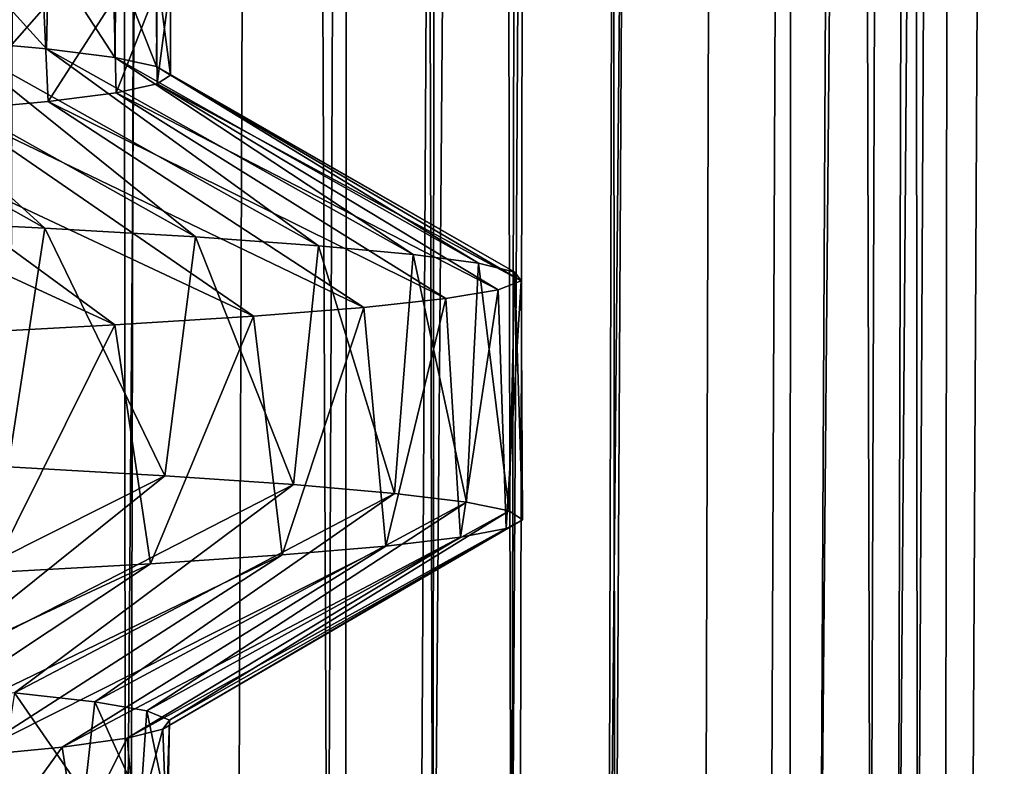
# Model space of a CAD drawing. Header units: millimetres. Extents: x -39 to 39, y -2 to 145.
# Tile 646 of 656: x 12.99 to 15.65, y 39.35 to 41.37. Entities that reach past the tile are written whole.
import ezdxf

# ---------------------------------------------------------------- set-up
doc = ezdxf.new("R2010")
doc.units = ezdxf.units.MM
doc.header["$LTSCALE"] = 65.185185
for name, color, linetype in [('12', 7, 'CONTINUOUS'), ('156', 7, 'CONTINUOUS'), ('157', 7, 'CONTINUOUS'), ('16', 7, 'CONTINUOUS'), ('177', 7, 'CONTINUOUS'), ('50', 7, 'CONTINUOUS'), ('53', 7, 'CONTINUOUS'), ('76', 7, 'CONTINUOUS'), ('77', 7, 'CONTINUOUS'), ('82', 7, 'CONTINUOUS')]:
    doc.layers.add(name, color=color, linetype=linetype)

msp = doc.modelspace()

# ---------------------------------------------------------------- linework, layer by layer
at = {"layer": '12', "color": 7, "linetype": 'Continuous'}
for points in [[(12.475, 121, -11.6881), (13.2165, 121, -10.8427), (12.297, 38.299, -11.4554), (12.475, 121, -11.6881)], [(12.297, 38.299, -11.4554), (13.2165, 121, -10.8427), (12.6355, 38.299, -11.0809), (12.297, 38.299, -11.4554)], [(12.6355, 38.299, -11.0809), (13.2165, 121, -10.8427), (12.9627, 38.299, -10.6964), (12.6355, 38.299, -11.0809)], [(12.9627, 38.299, -10.6964), (13.2165, 121, -10.8427), (13.2781, 38.299, -10.3022), (12.9627, 38.299, -10.6964)], [(13.2165, 121, -10.8427), (13.9007, 121, -9.9504), (13.2781, 38.299, -10.3022), (13.2165, 121, -10.8427)], [(13.2781, 38.299, -10.3022), (13.9007, 121, -9.9504), (13.5815, 38.299, -9.8987), (13.2781, 38.299, -10.3022)], [(13.9007, 121, -9.9504), (13.8727, 38.2987, -9.4864), (13.5815, 38.299, -9.8987), (13.9007, 121, -9.9504)], [(14.5125, 121, 9.0347), (14.0731, 38.2987, 9.1864), (14.3428, 38.299, 8.7594), (14.5125, 121, 9.0347)], [(14.5995, 38.299, 8.3246), (14.5125, 121, 9.0347), (14.3428, 38.299, 8.7594), (14.5995, 38.299, 8.3246)], [(15.0751, 121, 8.0611), (14.5125, 121, 9.0347), (14.5995, 38.299, 8.3246), (15.0751, 121, 8.0611)], [(14.843, 38.299, 7.8822), (15.0751, 121, 8.0611), (14.5995, 38.299, 8.3246), (14.843, 38.299, 7.8822)], [(15.073, 38.299, 7.4328), (15.0751, 121, 8.0611), (14.843, 38.299, 7.8822), (15.073, 38.299, 7.4328)], [(15.2895, 38.299, 6.9767), (15.0751, 121, 8.0611), (15.073, 38.299, 7.4328), (15.2895, 38.299, 6.9767)], [(15.5724, 121, 7.0526), (15.0751, 121, 8.0611), (15.2895, 38.299, 6.9767), (15.5724, 121, 7.0526)], [(15.1518, 38.2987, -7.2709), (15.5676, 121, -7.0632), (15.3633, 38.299, -6.8127), (15.1518, 38.2987, -7.2709)], [(15.4921, 38.299, 6.5144), (15.5724, 121, 7.0526), (15.2895, 38.299, 6.9767), (15.4921, 38.299, 6.5144)], [(15.5676, 121, -7.0632), (15.9983, 121, -6.0244), (15.3633, 38.299, -6.8127), (15.5676, 121, -7.0632)], [(15.3633, 38.299, -6.8127), (15.9983, 121, -6.0244), (15.561, 38.299, -6.3482), (15.3633, 38.299, -6.8127)], [(15.6808, 38.299, 6.0462), (15.5724, 121, 7.0526), (15.4921, 38.299, 6.5144), (15.6808, 38.299, 6.0462)], [(15.561, 38.299, -6.3482), (15.9983, 121, -6.0244), (15.7446, 38.299, -5.878), (15.561, 38.299, -6.3482)], [(16.0024, 121, 6.0135), (15.5724, 121, 7.0526), (15.6808, 38.299, 6.0462), (16.0024, 121, 6.0135)]]:
    msp.add_3dface(points, dxfattribs=at)
at = {"layer": '156', "color": 7, "linetype": 'Continuous'}
for points in [[(12.4755, 41.3368, -4.8909), (12.0728, 41.3607, -5.8143), (13.0604, 40.8054, -5.9453), (12.4755, 41.3368, -4.8909)], [(13.0604, 40.8054, -5.9453), (12.0728, 41.3607, -5.8143), (12.5806, 40.8291, -6.903), (13.0604, 40.8054, -5.9453)], [(12.8071, 41.3129, -3.942), (12.4755, 41.3368, -4.8909), (13.4676, 40.7816, -4.9545), (12.8071, 41.3129, -3.942)], [(13.4676, 40.7816, -4.9545), (12.4755, 41.3368, -4.8909), (13.0604, 40.8054, -5.9453), (13.4676, 40.7816, -4.9545)], [(13.0651, 41.2892, -2.9773), (12.8071, 41.3129, -3.942), (13.7996, 40.7578, -3.9361), (13.0651, 41.2892, -2.9773)], [(13.7996, 40.7578, -3.9361), (12.8071, 41.3129, -3.942), (13.4676, 40.7816, -4.9545), (13.7996, 40.7578, -3.9361)], [(13.2498, 41.2656, -2.0009), (13.0651, 41.2892, -2.9773), (14.0548, 40.7341, -2.8958), (13.2498, 41.2656, -2.0009)], [(14.0548, 40.7341, -2.8958), (13.0651, 41.2892, -2.9773), (13.7996, 40.7578, -3.9361), (14.0548, 40.7341, -2.8958)], [(13.3619, 41.2419, -1.01), (13.2498, 41.2656, -2.0009), (14.2316, 40.7103, -1.8393), (13.3619, 41.2419, -1.01)], [(14.2316, 40.7103, -1.8393), (13.2498, 41.2656, -2.0009), (14.0548, 40.7341, -2.8958), (14.2316, 40.7103, -1.8393)], [(13.4, 41.2181, -0.0097), (13.3619, 41.2419, -1.01), (14.3292, 40.6865, -0.7725), (13.4, 41.2181, -0.0097)], [(14.3292, 40.6865, -0.7725), (13.3619, 41.2419, -1.01), (14.2316, 40.7103, -1.8393), (14.3292, 40.6865, -0.7725)], [(13.3635, 41.1944, 0.9884), (13.4, 41.2181, -0.0097), (14.3469, 40.6628, 0.2985), (13.3635, 41.1944, 0.9884)], [(14.3469, 40.6628, 0.2985), (13.4, 41.2181, -0.0097), (14.3292, 40.6865, -0.7725), (14.3469, 40.6628, 0.2985)], [(13.0701, 41.1471, 2.9549), (13.2533, 41.1707, 1.9776), (14.1428, 40.6152, 2.4297), (13.0701, 41.1471, 2.9549)], [(13.2533, 41.1707, 1.9776), (13.3635, 41.1944, 0.9884), (14.2847, 40.639, 1.3679), (13.2533, 41.1707, 1.9776)], [(14.1428, 40.6152, 2.4297), (13.2533, 41.1707, 1.9776), (14.2847, 40.639, 1.3679), (14.1428, 40.6152, 2.4297)], [(14.2847, 40.639, 1.3679), (13.3635, 41.1944, 0.9884), (14.3469, 40.6628, 0.2985), (14.2847, 40.639, 1.3679)], [(12.8152, 41.1235, 3.9155), (13.0701, 41.1471, 2.9549), (13.9222, 40.5915, 3.4779), (12.8152, 41.1235, 3.9155)], [(13.9222, 40.5915, 3.4779), (13.0701, 41.1471, 2.9549), (14.1428, 40.6152, 2.4297), (13.9222, 40.5915, 3.4779)], [(12.4895, 41.0998, 4.855), (12.8152, 41.1235, 3.9155), (13.6239, 40.5677, 4.5067), (12.4895, 41.0998, 4.855)], [(13.6239, 40.5677, 4.5067), (12.8152, 41.1235, 3.9155), (13.9222, 40.5915, 3.4779), (13.6239, 40.5677, 4.5067)], [(12.0946, 41.0762, 5.7689), (12.4895, 41.0998, 4.855), (13.2498, 40.5439, 5.5105), (12.0946, 41.0762, 5.7689)], [(13.2498, 40.5439, 5.5105), (12.4895, 41.0998, 4.855), (13.6239, 40.5677, 4.5067), (13.2498, 40.5439, 5.5105)], [(12.8018, 40.5202, 6.4835), (12.0946, 41.0762, 5.7689), (13.2498, 40.5439, 5.5105), (12.8018, 40.5202, 6.4835)]]:
    msp.add_3dface(points, dxfattribs=at)
at = {"layer": '157', "color": 7, "linetype": 'Continuous'}
for points in [[(12.7953, 41.3749, 3.98), (12.4618, 41.3511, 4.9259), (13.5997, 41.916, 4.5794), (12.7953, 41.3749, 3.98)], [(12.4618, 41.3511, 4.9259), (13.221, 41.8923, 5.5793), (13.5997, 41.916, 4.5794), (12.4618, 41.3511, 4.9259)], [(12.4618, 41.3511, 4.9259), (12.0602, 41.3273, 5.8405), (13.221, 41.8923, 5.5793), (12.4618, 41.3511, 4.9259)], [(12.0602, 41.3273, 5.8405), (12.7689, 41.8685, 6.5482), (13.221, 41.8923, 5.5793), (12.0602, 41.3273, 5.8405)], [(12.3157, 39.5998, -5.2804), (13.3842, 40.1368, -5.1755), (12.9617, 40.1606, -6.1577), (12.3157, 39.5998, -5.2804)], [(12.3157, 39.5998, -5.2804), (12.6845, 39.5754, -4.32), (13.3842, 40.1368, -5.1755), (12.3157, 39.5998, -5.2804)], [(12.6845, 39.5754, -4.32), (13.7324, 40.1131, -4.1646), (13.3842, 40.1368, -5.1755), (12.6845, 39.5754, -4.32)], [(12.6845, 39.5754, -4.32), (12.9786, 39.5509, -3.3342), (13.7324, 40.1131, -4.1646), (12.6845, 39.5754, -4.32)], [(12.9786, 39.5509, -3.3342), (14.0044, 40.0894, -3.1306), (13.7324, 40.1131, -4.1646), (12.9786, 39.5509, -3.3342)], [(12.9786, 39.5509, -3.3342), (13.1961, 39.5265, -2.3288), (14.0044, 40.0894, -3.1306), (12.9786, 39.5509, -3.3342)], [(13.1961, 39.5265, -2.3288), (14.1986, 40.0657, -2.0792), (14.0044, 40.0894, -3.1306), (13.1961, 39.5265, -2.3288)], [(13.1961, 39.5265, -2.3288), (13.3358, 39.5021, -1.3097), (14.1986, 40.0657, -2.0792), (13.1961, 39.5265, -2.3288)], [(13.3358, 39.5021, -1.3097), (14.314, 40.0419, -1.0162), (14.1986, 40.0657, -2.0792), (13.3358, 39.5021, -1.3097)], [(13.3358, 39.5021, -1.3097), (13.397, 39.4776, -0.2828), (14.314, 40.0419, -1.0162), (13.3358, 39.5021, -1.3097)], [(13.397, 39.4776, -0.2828), (14.3499, 40.0182, 0.0524), (14.314, 40.0419, -1.0162), (13.397, 39.4776, -0.2828)], [(13.397, 39.4776, -0.2828), (13.3792, 39.4532, 0.7458), (14.3499, 40.0182, 0.0524), (13.397, 39.4776, -0.2828)], [(13.3792, 39.4532, 0.7458), (14.3062, 39.9945, 1.1207), (14.3499, 40.0182, 0.0524), (13.3792, 39.4532, 0.7458)], [(13.3792, 39.4532, 0.7458), (13.2826, 39.4287, 1.7699), (14.3062, 39.9945, 1.1207), (13.3792, 39.4532, 0.7458)], [(13.2826, 39.4287, 1.7699), (14.183, 39.9708, 2.1827), (14.3062, 39.9945, 1.1207), (13.2826, 39.4287, 1.7699)], [(13.1077, 39.4043, 2.7837), (12.8555, 39.3798, 3.781), (13.9811, 39.9471, 3.2327), (13.1077, 39.4043, 2.7837)], [(12.8555, 39.3798, 3.781), (13.7016, 39.9233, 4.2647), (13.9811, 39.9471, 3.2327), (12.8555, 39.3798, 3.781)], [(13.2826, 39.4287, 1.7699), (13.1077, 39.4043, 2.7837), (14.183, 39.9708, 2.1827), (13.2826, 39.4287, 1.7699)], [(13.1077, 39.4043, 2.7837), (13.9811, 39.9471, 3.2327), (14.183, 39.9708, 2.1827), (13.1077, 39.4043, 2.7837)], [(12.8555, 39.3798, 3.781), (12.5276, 39.3554, 4.756), (13.7016, 39.9233, 4.2647), (12.8555, 39.3798, 3.781)], [(12.5276, 39.3554, 4.756), (13.3461, 39.8996, 5.273), (13.7016, 39.9233, 4.2647), (12.5276, 39.3554, 4.756)], [(12.5276, 39.3554, 4.756), (12.1258, 39.331, 5.703), (13.3461, 39.8996, 5.273), (12.5276, 39.3554, 4.756)], [(12.1258, 39.331, 5.703), (12.9164, 39.8759, 6.2521), (13.3461, 39.8996, 5.273), (12.1258, 39.331, 5.703)]]:
    msp.add_3dface(points, dxfattribs=at)
at = {"layer": '16', "color": 7, "linetype": 'Continuous'}
for points in [[(13.0651, 41.2892, -2.9773), (12.8145, 41.5653, -3.9179), (12.8071, 41.3129, -3.942), (13.0651, 41.2892, -2.9773)], [(13.071, 41.5416, -2.951), (12.8145, 41.5653, -3.9179), (13.0651, 41.2892, -2.9773), (13.071, 41.5416, -2.951)], [(13.2498, 41.2656, -2.0009), (13.071, 41.5416, -2.951), (13.0651, 41.2892, -2.9773), (13.2498, 41.2656, -2.0009)], [(13.2537, 41.518, -1.9748), (13.071, 41.5416, -2.951), (13.2498, 41.2656, -2.0009), (13.2537, 41.518, -1.9748)], [(13.3619, 41.2419, -1.01), (13.2537, 41.518, -1.9748), (13.2498, 41.2656, -2.0009), (13.3619, 41.2419, -1.01)], [(13.3638, 41.4943, -0.9846), (13.2537, 41.518, -1.9748), (13.3619, 41.2419, -1.01), (13.3638, 41.4943, -0.9846)], [(13.4, 41.2181, -0.0097), (13.3638, 41.4943, -0.9846), (13.3619, 41.2419, -1.01), (13.4, 41.2181, -0.0097)], [(13.4, 41.4706, 0.0136), (13.3638, 41.4943, -0.9846), (13.4, 41.2181, -0.0097), (13.4, 41.4706, 0.0136)], [(13.3614, 41.4467, 1.0159), (13.4, 41.4706, 0.0136), (13.3635, 41.1944, 0.9884), (13.3614, 41.4467, 1.0159)], [(13.3635, 41.1944, 0.9884), (13.4, 41.4706, 0.0136), (13.4, 41.2181, -0.0097), (13.3635, 41.1944, 0.9884)], [(13.2471, 41.4228, 2.0186), (13.3614, 41.4467, 1.0159), (13.2533, 41.1707, 1.9776), (13.2471, 41.4228, 2.0186)], [(13.2533, 41.1707, 1.9776), (13.3614, 41.4467, 1.0159), (13.3635, 41.1944, 0.9884), (13.2533, 41.1707, 1.9776)], [(13.0577, 41.3988, 3.0095), (13.2471, 41.4228, 2.0186), (13.0701, 41.1471, 2.9549), (13.0577, 41.3988, 3.0095)], [(13.0701, 41.1471, 2.9549), (13.2471, 41.4228, 2.0186), (13.2533, 41.1707, 1.9776), (13.0701, 41.1471, 2.9549)], [(12.7953, 41.3749, 3.98), (13.0577, 41.3988, 3.0095), (12.8152, 41.1235, 3.9155), (12.7953, 41.3749, 3.98)], [(12.8152, 41.1235, 3.9155), (13.0577, 41.3988, 3.0095), (13.0701, 41.1471, 2.9549), (12.8152, 41.1235, 3.9155)], [(13.1674, 39.2773, -2.4858), (12.9786, 39.5509, -3.3342), (12.9396, 39.3015, -3.4824), (13.1674, 39.2773, -2.4858)], [(13.1961, 39.5265, -2.3288), (12.9786, 39.5509, -3.3342), (13.1674, 39.2773, -2.4858), (13.1961, 39.5265, -2.3288)], [(13.3186, 39.253, -1.4747), (13.1961, 39.5265, -2.3288), (13.1674, 39.2773, -2.4858), (13.3186, 39.253, -1.4747)], [(13.3358, 39.5021, -1.3097), (13.1961, 39.5265, -2.3288), (13.3186, 39.253, -1.4747), (13.3358, 39.5021, -1.3097)], [(13.3923, 39.2287, -0.455), (13.3358, 39.5021, -1.3097), (13.3186, 39.253, -1.4747), (13.3923, 39.2287, -0.455)], [(13.397, 39.4776, -0.2828), (13.3358, 39.5021, -1.3097), (13.3923, 39.2287, -0.455), (13.397, 39.4776, -0.2828)], [(13.3792, 39.4532, 0.7458), (13.397, 39.4776, -0.2828), (13.388, 39.2044, 0.5673), (13.3792, 39.4532, 0.7458)], [(13.388, 39.2044, 0.5673), (13.397, 39.4776, -0.2828), (13.3923, 39.2287, -0.455), (13.388, 39.2044, 0.5673)], [(13.2826, 39.4287, 1.7699), (13.3792, 39.4532, 0.7458), (13.3058, 39.1801, 1.5864), (13.2826, 39.4287, 1.7699)], [(13.3058, 39.1801, 1.5864), (13.3792, 39.4532, 0.7458), (13.388, 39.2044, 0.5673), (13.3058, 39.1801, 1.5864)], [(13.1077, 39.4043, 2.7837), (13.2826, 39.4287, 1.7699), (13.1461, 39.1558, 2.5962), (13.1077, 39.4043, 2.7837)], [(13.1461, 39.1558, 2.5962), (13.2826, 39.4287, 1.7699), (13.3058, 39.1801, 1.5864), (13.1461, 39.1558, 2.5962)], [(12.8555, 39.3798, 3.781), (13.1077, 39.4043, 2.7837), (12.9099, 39.1315, 3.5909), (12.8555, 39.3798, 3.781)], [(12.9099, 39.1315, 3.5909), (13.1077, 39.4043, 2.7837), (13.1461, 39.1558, 2.5962), (12.9099, 39.1315, 3.5909)]]:
    msp.add_3dface(points, dxfattribs=at)
at = {"layer": '177', "color": 7, "linetype": 'Continuous'}
for points in [[(13.0604, 40.8054, -5.9453), (12.5806, 40.8291, -6.903), (12.9617, 40.1606, -6.1577), (13.0604, 40.8054, -5.9453)], [(13.3842, 40.1368, -5.1755), (13.0604, 40.8054, -5.9453), (12.9617, 40.1606, -6.1577), (13.3842, 40.1368, -5.1755)], [(13.4676, 40.7816, -4.9545), (13.0604, 40.8054, -5.9453), (13.3842, 40.1368, -5.1755), (13.4676, 40.7816, -4.9545)], [(13.7324, 40.1131, -4.1646), (13.4676, 40.7816, -4.9545), (13.3842, 40.1368, -5.1755), (13.7324, 40.1131, -4.1646)], [(13.7996, 40.7578, -3.9361), (13.4676, 40.7816, -4.9545), (13.7324, 40.1131, -4.1646), (13.7996, 40.7578, -3.9361)], [(14.0044, 40.0894, -3.1306), (13.7996, 40.7578, -3.9361), (13.7324, 40.1131, -4.1646), (14.0044, 40.0894, -3.1306)], [(14.0548, 40.7341, -2.8958), (13.7996, 40.7578, -3.9361), (14.0044, 40.0894, -3.1306), (14.0548, 40.7341, -2.8958)], [(14.1986, 40.0657, -2.0792), (14.0548, 40.7341, -2.8958), (14.0044, 40.0894, -3.1306), (14.1986, 40.0657, -2.0792)], [(14.2316, 40.7103, -1.8393), (14.0548, 40.7341, -2.8958), (14.1986, 40.0657, -2.0792), (14.2316, 40.7103, -1.8393)], [(14.314, 40.0419, -1.0162), (14.2316, 40.7103, -1.8393), (14.1986, 40.0657, -2.0792), (14.314, 40.0419, -1.0162)], [(14.3292, 40.6865, -0.7725), (14.2316, 40.7103, -1.8393), (14.314, 40.0419, -1.0162), (14.3292, 40.6865, -0.7725)], [(14.3499, 40.0182, 0.0524), (14.3292, 40.6865, -0.7725), (14.314, 40.0419, -1.0162), (14.3499, 40.0182, 0.0524)], [(14.3469, 40.6628, 0.2985), (14.3292, 40.6865, -0.7725), (14.3499, 40.0182, 0.0524), (14.3469, 40.6628, 0.2985)], [(14.1428, 40.6152, 2.4297), (14.2847, 40.639, 1.3679), (14.183, 39.9708, 2.1827), (14.1428, 40.6152, 2.4297)], [(14.183, 39.9708, 2.1827), (14.2847, 40.639, 1.3679), (14.3062, 39.9945, 1.1207), (14.183, 39.9708, 2.1827)], [(14.2847, 40.639, 1.3679), (14.3469, 40.6628, 0.2985), (14.3062, 39.9945, 1.1207), (14.2847, 40.639, 1.3679)], [(14.3062, 39.9945, 1.1207), (14.3469, 40.6628, 0.2985), (14.3499, 40.0182, 0.0524), (14.3062, 39.9945, 1.1207)], [(13.9222, 40.5915, 3.4779), (14.1428, 40.6152, 2.4297), (13.9811, 39.9471, 3.2327), (13.9222, 40.5915, 3.4779)], [(13.9811, 39.9471, 3.2327), (14.1428, 40.6152, 2.4297), (14.183, 39.9708, 2.1827), (13.9811, 39.9471, 3.2327)], [(13.6239, 40.5677, 4.5067), (13.9222, 40.5915, 3.4779), (13.7016, 39.9233, 4.2647), (13.6239, 40.5677, 4.5067)], [(13.7016, 39.9233, 4.2647), (13.9222, 40.5915, 3.4779), (13.9811, 39.9471, 3.2327), (13.7016, 39.9233, 4.2647)], [(13.2498, 40.5439, 5.5105), (13.6239, 40.5677, 4.5067), (13.3461, 39.8996, 5.273), (13.2498, 40.5439, 5.5105)], [(13.3461, 39.8996, 5.273), (13.6239, 40.5677, 4.5067), (13.7016, 39.9233, 4.2647), (13.3461, 39.8996, 5.273)], [(12.8018, 40.5202, 6.4835), (13.2498, 40.5439, 5.5105), (12.9164, 39.8759, 6.2521), (12.8018, 40.5202, 6.4835)], [(12.9164, 39.8759, 6.2521), (13.2498, 40.5439, 5.5105), (13.3461, 39.8996, 5.273), (12.9164, 39.8759, 6.2521)]]:
    msp.add_3dface(points, dxfattribs=at)
at = {"layer": '50', "color": 7, "linetype": 'Continuous'}
for points in [[(14.1628, 121, -10.1382), (14.7925, 121, -9.1952), (14.1086, 38.2987, -9.6554), (14.1628, 121, -10.1382)], [(14.1086, 38.2987, -9.6554), (14.7925, 121, -9.1952), (14.5828, 38.2988, -8.9231), (14.1086, 38.2987, -9.6554)], [(14.7925, 121, -9.1952), (15.3595, 121, -8.2131), (14.5828, 38.2988, -8.9231), (14.7925, 121, -9.1952)], [(14.5828, 38.2988, -8.9231), (15.3595, 121, -8.2131), (15.0194, 38.2988, -8.1668), (14.5828, 38.2988, -8.9231)], [(15.3595, 121, -8.2131), (15.4161, 38.2987, -7.3907), (15.0194, 38.2988, -8.1668), (15.3595, 121, -8.2131)], [(15.3595, 121, -8.2131), (15.8614, 121, -7.1963), (15.4161, 38.2987, -7.3907), (15.3595, 121, -8.2131)]]:
    msp.add_3dface(points, dxfattribs=at)
at = {"layer": '53', "color": 7, "linetype": 'Continuous'}
for points in [[(13.4658, 121, 11.0473), (12.7184, 121, 11.9001), (12.7276, 38.2987, 11.4143), (13.4658, 121, 11.0473)], [(13.4658, 121, 11.0473), (12.7276, 38.2987, 11.4143), (13.2928, 38.2988, 10.7509), (13.4658, 121, 11.0473)], [(13.8244, 38.2988, 10.058), (13.4658, 121, 11.0473), (13.2928, 38.2988, 10.7509), (13.8244, 38.2988, 10.058)], [(14.1561, 121, 10.1477), (13.4658, 121, 11.0473), (13.8244, 38.2988, 10.058), (14.1561, 121, 10.1477)], [(14.3195, 38.2987, 9.3397), (14.1561, 121, 10.1477), (13.8244, 38.2988, 10.058), (14.3195, 38.2987, 9.3397)], [(14.7864, 121, 9.205), (14.1561, 121, 10.1477), (14.3195, 38.2987, 9.3397), (14.7864, 121, 9.205)]]:
    msp.add_3dface(points, dxfattribs=at)
at = {"layer": '76', "color": 7, "linetype": 'Continuous'}
for points in [[(13.8727, 38.2987, -9.4864), (13.9007, 121, -9.9504), (14.1086, 38.2987, -9.6554), (13.8727, 38.2987, -9.4864)], [(13.9007, 121, -9.9504), (14.1628, 121, -10.1382), (14.1086, 38.2987, -9.6554), (13.9007, 121, -9.9504)]]:
    msp.add_3dface(points, dxfattribs=at)
at = {"layer": '77', "color": 7, "linetype": 'Continuous'}
for points in [[(15.5676, 121, -7.0632), (15.1518, 38.2987, -7.2709), (15.8614, 121, -7.1963), (15.5676, 121, -7.0632)], [(15.8614, 121, -7.1963), (15.1518, 38.2987, -7.2709), (15.4161, 38.2987, -7.3907), (15.8614, 121, -7.1963)]]:
    msp.add_3dface(points, dxfattribs=at)
at = {"layer": '82', "color": 7, "linetype": 'Continuous'}
for points in [[(14.0731, 38.2987, 9.1864), (14.5125, 121, 9.0347), (14.3195, 38.2987, 9.3397), (14.0731, 38.2987, 9.1864)], [(14.5125, 121, 9.0347), (14.7864, 121, 9.205), (14.3195, 38.2987, 9.3397), (14.5125, 121, 9.0347)]]:
    msp.add_3dface(points, dxfattribs=at)

doc.saveas('drawing.dxf')
